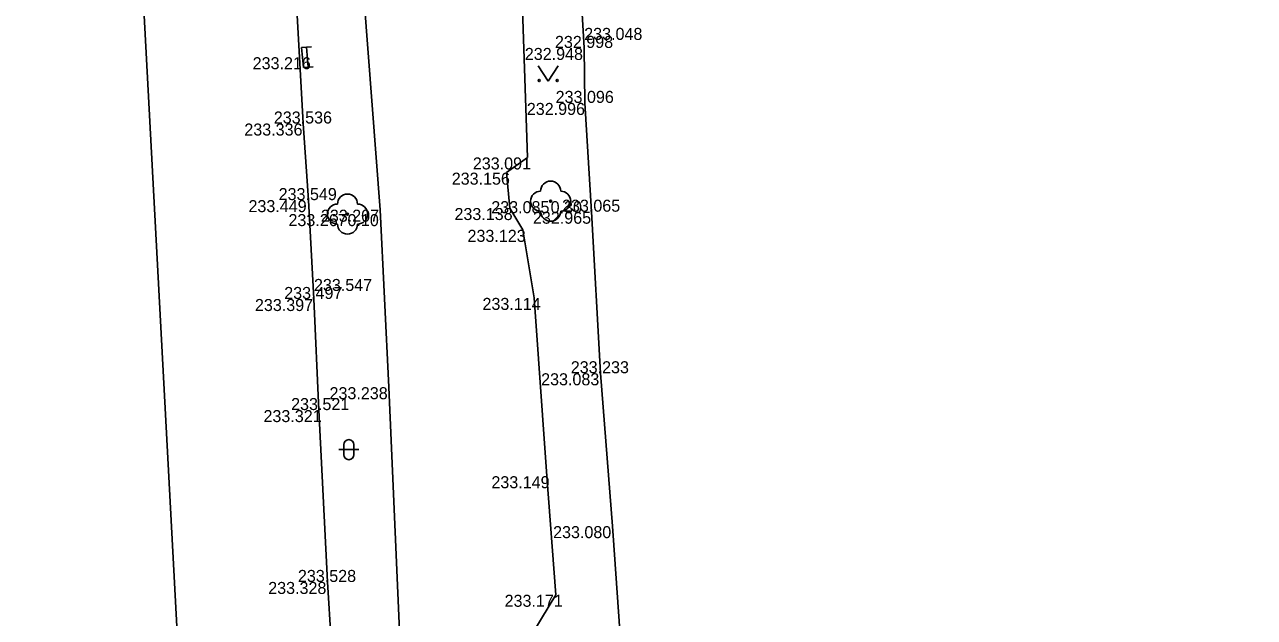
# Model space of a CAD drawing. Extents: x -599516 to -599132, y -1163668 to -1163119.
# Drawn here: x -599499.76 to -599469.1, y -1163427.27 to -1163412.49 of the extents above; entities that cross this region are included whole.
import ezdxf

# ---------------------------------------------------------------- set-up
doc = ezdxf.new("R2010")
doc.units = 0
for name, color, linetype in [('_ZEMERENI OBLAST', 7, 'Continuous'), ('Bod-oznac1', 7, 'Continuous'), ('Bod-oznac2', 7, 'Continuous'), ('Bod-oznac3', 7, 'Continuous'), ('Bod-vyska1', 7, 'Continuous'), ('Bod-vyska2', 7, 'Continuous'), ('Bod-vyska3', 7, 'Continuous'), ('Z_cela-hrobu-dolni-linie', 7, 'Continuous'), ('Z_cela-hrobu-horni-linie', 7, 'Continuous'), ('Z_komunikace', 7, 'Continuous'), ('Z_kultury-rozhrani', 7, 'Continuous'), ('Z_kultury-znacky', 7, 'Continuous'), ('Z_nove-stromy-prumer-kmene', 7, 'Continuous'), ('Z_obvod-kmene-spodek-ve-vysce1_2m', 7, 'Continuous'), ('Z_stromy-kere', 7, 'Continuous'), ('Z_stromy-nove-vysazene', 7, 'Continuous'), ('Z_znacky-ostatni-lavicka', 7, 'Continuous')]:
    doc.layers.add(name, color=color, linetype=linetype)

msp = doc.modelspace()

# ---------------------------------------------------------------- linework, layer by layer
at = {"layer": '_ZEMERENI OBLAST'}
msp.add_lwpolyline([(-599246.21, -1163173.61), (-599310.76, -1163161.2), (-599382.471, -1163147.382), (-599418.511, -1163140.298), (-599415.805, -1163126.425), (-599441.73, -1163121.594), (-599445.004, -1163135.25), (-599483.712, -1163127.751), (-599506.25, -1163123.345), (-599510.771, -1163146.476), (-599502.636, -1163301.975), (-599510.038, -1163302.355), (-599510.12, -1163309.17), (-599515.16, -1163309.664), (-599511.204, -1163380.278), (-599506.35, -1163380.56), (-599506.01, -1163391.1), (-599497.946, -1163390.674), (-599491.96, -1163502.01)], dxfattribs=at)
at = {"layer": 'Bod-oznac1'}
for p, q in [((-599492.711, -1163413.3), (-599492.711, -1163413.3)), ((-599485.811, -1163413.069), (-599485.811, -1163413.069)), ((-599485.795, -1163414.44), (-599485.795, -1163414.44)), ((-599492.815, -1163414.954), (-599492.815, -1163414.954)), ((-599487.224, -1163415.799), (-599487.224, -1163415.799)), ((-599487.748, -1163416.179), (-599487.748, -1163416.179)), ((-599492.689, -1163416.864), (-599492.689, -1163416.864)), ((-599486.648, -1163416.89), (-599486.648, -1163416.89)), ((-599491.713, -1163417.212), (-599491.713, -1163417.212)), ((-599490.895, -1163417.103), (-599490.895, -1163417.103)), ((-599487.668, -1163417.061), (-599487.668, -1163417.061)), ((-599485.63, -1163417.153), (-599485.63, -1163417.153)), ((-599487.343, -1163417.605), (-599487.343, -1163417.605)), ((-599492.549, -1163419.33), (-599492.549, -1163419.33)), ((-599487.062, -1163419.302), (-599487.062, -1163419.302)), ((-599485.405, -1163421.182), (-599485.405, -1163421.182)), ((-599490.679, -1163421.529), (-599490.679, -1163421.529)), ((-599492.43, -1163422.1), (-599492.43, -1163422.1)), ((-599486.747, -1163423.749), (-599486.747, -1163423.749)), ((-599485.109, -1163424.994), (-599485.109, -1163424.994)), ((-599492.208, -1163426.386), (-599492.208, -1163426.386)), ((-599486.521, -1163426.706), (-599486.521, -1163426.706))]:
    msp.add_line(p, q, dxfattribs=at)
at = {"layer": 'Bod-oznac2'}
for p, q in [((-599485.811, -1163413.069), (-599485.811, -1163413.069)), ((-599485.795, -1163414.44), (-599485.795, -1163414.44)), ((-599492.815, -1163414.954), (-599492.815, -1163414.954)), ((-599492.689, -1163416.864), (-599492.689, -1163416.864)), ((-599485.63, -1163417.153), (-599485.63, -1163417.153)), ((-599492.549, -1163419.33), (-599492.549, -1163419.33)), ((-599485.405, -1163421.182), (-599485.405, -1163421.182)), ((-599492.43, -1163422.1), (-599492.43, -1163422.1)), ((-599492.208, -1163426.386), (-599492.208, -1163426.386))]:
    msp.add_line(p, q, dxfattribs=at)
at = {"layer": 'Bod-oznac3'}
for p, q in [((-599485.811, -1163413.069), (-599485.811, -1163413.069)), ((-599492.549, -1163419.33), (-599492.549, -1163419.33))]:
    msp.add_line(p, q, dxfattribs=at)
at = {"layer": 'Z_cela-hrobu-dolni-linie'}
for points in [[(-599485.974, -1163410.361), (-599485.811, -1163413.069), (-599485.795, -1163414.44), (-599485.63, -1163417.153), (-599485.405, -1163421.182)], [(-599491.523, -1163440.195), (-599491.648, -1163436.53), (-599491.834, -1163432.236), (-599491.881, -1163431.072), (-599492.101, -1163431.074), (-599492.143, -1163430.455), (-599491.933, -1163430.407), (-599491.991, -1163429.288), (-599492.12, -1163427.859), (-599492.208, -1163426.386), (-599492.43, -1163422.1), (-599492.549, -1163419.33), (-599492.689, -1163416.864), (-599492.815, -1163414.954), (-599492.977, -1163412.105)], [(-599485.109, -1163424.994), (-599484.906, -1163427.835), (-599484.812, -1163429.251), (-599484.758, -1163431.997), (-599484.634, -1163434.706), (-599484.413, -1163438.878)]]:
    msp.add_lwpolyline(points, dxfattribs=at)
at = {"layer": 'Z_cela-hrobu-horni-linie'}
msp.add_line((-599492.977, -1163412.105), (-599492.815, -1163414.954), dxfattribs=at)
for points in [[(-599485.63, -1163417.153), (-599485.795, -1163414.44), (-599485.811, -1163413.069), (-599485.811, -1163413.069), (-599485.974, -1163410.361), (-599485.805, -1163410.356), (-599482.729, -1163410.196)], [(-599492.815, -1163414.954), (-599492.689, -1163416.864), (-599492.549, -1163419.33), (-599492.549, -1163419.33), (-599492.43, -1163422.1), (-599492.208, -1163426.386), (-599492.12, -1163427.859), (-599491.991, -1163429.288), (-599491.933, -1163430.407), (-599492.143, -1163430.455), (-599492.101, -1163431.074), (-599491.881, -1163431.072), (-599491.834, -1163432.236), (-599491.648, -1163436.53), (-599491.523, -1163440.195)], [(-599485.405, -1163421.182), (-599485.63, -1163417.153)]]:
    msp.add_lwpolyline(points, dxfattribs=at)
at = {"layer": 'Z_komunikace'}
for points in [[(-599489.331, -1163444.306), (-599489.288, -1163443.278), (-599489.312, -1163442.618), (-599489.627, -1163440.839), (-599490.15, -1163433.82), (-599490.368, -1163428.75), (-599490.679, -1163421.529), (-599490.895, -1163417.103), (-599491.596, -1163407.962), (-599492.236, -1163397.359), (-599492.421, -1163391.903), (-599492.515, -1163387.14)], [(-599488.529, -1163389.317), (-599488.328, -1163394.205), (-599489.144, -1163394.271), (-599489.048, -1163396.631), (-599488.038, -1163397.869), (-599487.826, -1163404.184), (-599489.109, -1163404.19), (-599488.98, -1163408.177), (-599487.919, -1163409.216), (-599487.392, -1163410.861), (-599487.224, -1163415.799), (-599487.748, -1163416.179), (-599487.668, -1163417.061), (-599487.343, -1163417.605), (-599487.062, -1163419.302), (-599486.747, -1163423.749), (-599486.521, -1163426.706), (-599487.256, -1163427.928)]]:
    msp.add_lwpolyline(points, dxfattribs=at)
at = {"layer": 'Z_kultury-rozhrani'}
msp.add_lwpolyline([(-599485.405, -1163421.182), (-599485.109, -1163424.994)], dxfattribs=at)
at = {"layer": 'Z_kultury-znacky'}
for p, q in [((-599486.96, -1163413.519), (-599486.71, -1163413.894)), ((-599486.71, -1163413.894), (-599486.46, -1163413.519)), ((-599491.93, -1163423.087), (-599491.43, -1163423.087)), ((-599491.805, -1163422.962), (-599491.805, -1163423.212)), ((-599491.555, -1163422.962), (-599491.555, -1163423.212))]:
    msp.add_line(p, q, dxfattribs=at)
for centre in [(-599486.935, -1163413.881), (-599486.485, -1163413.881)]:
    msp.add_circle(centre, 0.028, dxfattribs=at)
for centre, start, end in [((-599491.68, -1163422.962), 0, 180), ((-599491.68, -1163423.212), 180, 0)]:
    msp.add_arc(centre, 0.125, start, end, dxfattribs=at)
at = {"layer": 'Z_stromy-kere'}
msp.add_circle((-599486.648, -1163416.89), 0.025, dxfattribs=at)
for centre, start, end in [((-599486.898, -1163416.89), 90, 270), ((-599486.648, -1163416.64), 0, 180), ((-599486.398, -1163416.89), 270, 90), ((-599486.648, -1163417.14), 180, 0)]:
    msp.add_arc(centre, 0.25, start, end, dxfattribs=at)
at = {"layer": 'Z_stromy-nove-vysazene'}
msp.add_circle((-599491.713, -1163417.212), 0.025, dxfattribs=at)
for centre, start, end in [((-599491.963, -1163417.212), 90, 270), ((-599491.713, -1163416.962), 0, 180), ((-599491.463, -1163417.212), 270, 90), ((-599491.713, -1163417.462), 180, 0)]:
    msp.add_arc(centre, 0.25, start, end, dxfattribs=at)
at = {"layer": 'Z_znacky-ostatni-lavicka'}
for p, q in [((-599492.608, -1163413.04), (-599492.732, -1163413.051)), ((-599492.565, -1163413.538), (-599492.69, -1163413.549))]:
    msp.add_line(p, q, dxfattribs=at)
msp.add_lwpolyline([(-599492.814, -1163413.56), (-599492.69, -1163413.549), (-599492.732, -1163413.051), (-599492.857, -1163413.062)], close=True, dxfattribs=at)

# ---------------------------------------------------------------- texts
at = {"layer": 'Bod-vyska1'}
for s, p in [('233.216', (-599494.077, -1163413.6)), ('232.948', (-599487.292, -1163413.369)), ('232.996', (-599487.242, -1163414.74)), ('233.336', (-599494.285, -1163415.254)), ('233.091', (-599488.588, -1163416.099)), ('233.156', (-599489.114, -1163416.479)), ('233.449', (-599494.182, -1163417.164)), ('233.085', (-599488.128, -1163417.19)), ('233.267', (-599493.185, -1163417.512)), ('233.207', (-599492.376, -1163417.403)), ('233.138', (-599489.046, -1163417.361)), ('232.965', (-599487.089, -1163417.453)), ('233.123', (-599488.721, -1163417.905)), ('233.397', (-599494.021, -1163419.63)), ('233.114', (-599488.347, -1163419.602)), ('233.083', (-599486.885, -1163421.482)), ('233.238', (-599492.161, -1163421.829)), ('233.321', (-599493.808, -1163422.4)), ('233.149', (-599488.125, -1163424.049)), ('233.080', (-599486.587, -1163425.294)), ('233.328', (-599493.69, -1163426.686)), ('233.171', (-599487.796, -1163427.006))]:
    msp.add_text(s, height=0.3, dxfattribs=at).set_placement(p)
at = {"layer": 'Bod-vyska2'}
for s, p in [('232.998', (-599486.54, -1163413.069)), ('233.096', (-599486.523, -1163414.44)), ('233.536', (-599493.55, -1163414.954)), ('233.549', (-599493.43, -1163416.864)), ('233.065', (-599486.364, -1163417.153)), ('233.497', (-599493.291, -1163419.33)), ('233.233', (-599486.146, -1163421.182)), ('233.521', (-599493.119, -1163422.1)), ('233.528', (-599492.949, -1163426.386))]:
    msp.add_text(s, height=0.3, dxfattribs=at).set_placement(p)
at = {"layer": 'Bod-vyska3'}
for s, p in [('233.048', (-599485.811, -1163412.869)), ('233.547', (-599492.549, -1163419.13))]:
    msp.add_text(s, height=0.3, dxfattribs=at).set_placement(p)
at = {"layer": 'Z_nove-stromy-prumer-kmene'}
msp.add_text('0.10', height=0.3, dxfattribs=at).set_placement((-599491.713, -1163417.512))
at = {"layer": 'Z_obvod-kmene-spodek-ve-vysce1_2m'}
msp.add_text('0.30', height=0.3, dxfattribs=at).set_placement((-599486.648, -1163417.19))

doc.saveas('drawing.dxf')
